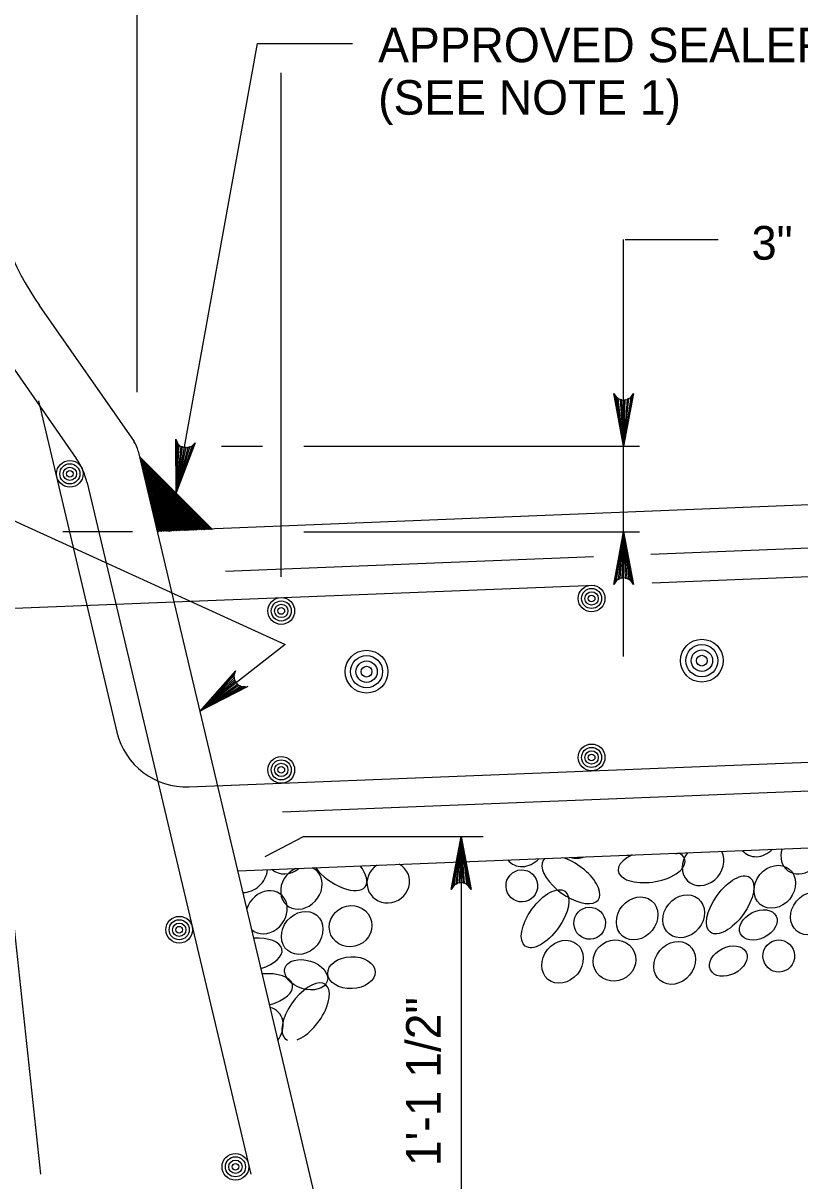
# Model space of a CAD drawing. Extents: x 638167 to 640248, y 296544 to 298920.
# Drawn here: x 638299.4 to 638368.5, y 297533.8 to 297636.8 of the extents above; entities that cross this region are included whole.
import ezdxf

# ---------------------------------------------------------------- set-up
doc = ezdxf.new("R2010")
doc.units = 0
doc.layers.add('1', color=7, linetype='Continuous')
doc.layers.add('50', color=7, linetype='Continuous')

# ---------------------------------------------------------------- blocks, each defined once
blk = doc.blocks.new('BAR')
at = {"layer": '50'}
for radius in [2, 1.5, 1, 0.5]:
    blk.add_circle((0, 0), radius, dxfattribs=at)

msp = doc.modelspace()

# ---------------------------------------------------------------- linework, layer by layer
at = {"layer": '1'}
for p, q in [((638284.2, 297689.79), (638300.97, 297534.44)), ((638309.57, 297604), (638309.57, 297675.98)), ((638274.84, 297640.17), (638304.14, 297598.09)), ((638313.02, 297595.03), (638320.27, 297635)), ((638320.27, 297635), (638328.73, 297635)), ((638322.38, 297587.58), (638322.38, 297632.39)), ((638352.84, 297580.49), (638352.84, 297617.57)), ((638352.99, 297617.57), (638361.24, 297617.57)), ((638300.85, 297611.7), (638309.28, 297599.61)), ((638272.2, 297604.62), (638322.73, 297581.54)), ((638300.77, 297603.21), (638307.75, 297573.75)), ((638604.24, 297603.35), (638311.35, 297591.64)), ((638317.06, 297599.19), (638320.72, 297599.19)), ((638324.39, 297599.19), (638354.24, 297599.19)), ((638309.66, 297598.74), (638326.7, 297526.82)), ((638316.26, 297591.79), (638309.77, 297598.27)), ((638309.78, 297598.25), (638312.51, 297595.52)), ((638309.79, 297598.2), (638309.82, 297598.23)), ((638309.82, 297598.09), (638309.89, 297598.16)), ((638309.82, 297598.07), (638312.51, 297595.38)), ((638309.85, 297597.97), (638309.96, 297598.09)), ((638309.87, 297597.86), (638310.03, 297598.02)), ((638309.9, 297597.74), (638310.1, 297597.95)), ((638309.87, 297597.88), (638312.51, 297595.24)), ((638309.91, 297597.7), (638312.37, 297595.24)), ((638309.93, 297597.63), (638310.17, 297597.87)), ((638309.95, 297597.51), (638310.25, 297597.8)), ((638309.96, 297597.51), (638312.51, 297594.95)), ((638309.98, 297597.4), (638310.32, 297597.73)), ((638310, 297597.33), (638312.51, 297594.81)), ((638310.01, 297597.28), (638310.39, 297597.66)), ((638310.04, 297597.17), (638310.46, 297597.59)), ((638310.04, 297597.14), (638312.51, 297594.67)), ((638310.06, 297597.05), (638310.53, 297597.52)), ((638310.09, 297596.94), (638310.6, 297597.45)), ((638310.09, 297596.95), (638312.51, 297594.53)), ((638310.12, 297596.82), (638310.67, 297597.38)), ((638310.15, 297596.71), (638310.74, 297597.31)), ((638310.17, 297596.59), (638310.81, 297597.23)), ((638310.2, 297596.48), (638310.89, 297597.16)), ((638310.23, 297596.36), (638310.96, 297597.09)), ((638310.25, 297596.25), (638311.03, 297597.02)), ((638310.28, 297596.13), (638311.1, 297596.95)), ((638310.31, 297596.02), (638311.17, 297596.88)), ((638305.11, 297595.93), (638319.67, 297534.44)), ((638310.13, 297596.77), (638312.51, 297594.39)), ((638310.17, 297596.58), (638312.51, 297594.25)), ((638310.22, 297596.4), (638312.51, 297594.1)), ((638310.26, 297596.21), (638312.51, 297593.96)), ((638310.31, 297596.03), (638312.51, 297593.82)), ((638310.34, 297595.9), (638311.24, 297596.81)), ((638310.35, 297595.84), (638312.51, 297593.68)), ((638310.36, 297595.79), (638311.31, 297596.74)), ((638310.39, 297595.67), (638311.38, 297596.67)), ((638310.42, 297595.56), (638311.45, 297596.59)), ((638310.44, 297595.44), (638311.53, 297596.52)), ((638310.47, 297595.33), (638311.6, 297596.45)), ((638310.5, 297595.21), (638311.67, 297596.38)), ((638310.53, 297595.1), (638311.74, 297596.31)), ((638310.55, 297594.98), (638311.81, 297596.24)), ((638310.58, 297594.87), (638311.88, 297596.17)), ((638310.61, 297594.75), (638311.95, 297596.1)), ((638310.64, 297594.64), (638312.02, 297596.03)), ((638310.66, 297594.52), (638312.09, 297595.95)), ((638310.69, 297594.41), (638312.17, 297595.88)), ((638310.39, 297595.66), (638312.51, 297593.54)), ((638310.44, 297595.47), (638312.51, 297593.4)), ((638310.48, 297595.29), (638312.51, 297593.26)), ((638310.53, 297595.1), (638312.51, 297593.11)), ((638310.57, 297594.92), (638312.51, 297592.97)), ((638310.72, 297594.29), (638312.24, 297595.81)), ((638310.74, 297594.18), (638312.31, 297595.74)), ((638310.77, 297594.06), (638312.38, 297595.67)), ((638310.8, 297593.95), (638312.45, 297595.6)), ((638310.83, 297593.83), (638312.51, 297595.52)), ((638310.85, 297593.72), (638312.51, 297595.38)), ((638310.88, 297593.6), (638312.51, 297595.24)), ((638310.91, 297593.49), (638312.51, 297595.09)), ((638310.93, 297593.38), (638312.51, 297594.95)), ((638310.96, 297593.26), (638312.51, 297594.81)), ((638312.37, 297595.24), (638313.36, 297594.25)), ((638312.51, 297595.52), (638312.52, 297595.53)), ((638312.51, 297595.52), (638312.8, 297595.24)), ((638312.51, 297595.38), (638312.59, 297595.46)), ((638312.51, 297595.24), (638312.66, 297595.39)), ((638312.51, 297595.38), (638312.65, 297595.24)), ((638312.51, 297595.09), (638312.65, 297595.24)), ((638312.51, 297594.95), (638312.8, 297595.24)), ((638312.51, 297595.24), (638313.5, 297594.25)), ((638312.51, 297594.81), (638312.87, 297595.17)), ((638312.51, 297594.67), (638312.95, 297595.1)), ((638312.51, 297594.53), (638313.02, 297595.03)), ((638312.51, 297594.39), (638313.09, 297594.96)), ((638312.51, 297594.95), (638313.22, 297594.25)), ((638312.51, 297594.25), (638313.16, 297594.89)), ((638312.51, 297594.81), (638313.08, 297594.25)), ((638312.65, 297595.24), (638312.73, 297595.32)), ((638312.65, 297595.24), (638313.64, 297594.25)), ((638312.65, 297594.25), (638313.23, 297594.82)), ((638312.8, 297595.24), (638313.79, 297594.25)), ((638312.8, 297595.24), (638312.8, 297595.24)), ((638310.61, 297594.73), (638312.51, 297592.83)), ((638310.66, 297594.55), (638312.51, 297592.69)), ((638310.7, 297594.36), (638312.51, 297592.55)), ((638310.75, 297594.18), (638312.51, 297592.41)), ((638310.79, 297593.99), (638312.51, 297592.27)), ((638310.83, 297593.8), (638312.51, 297592.12)), ((638310.99, 297593.15), (638312.51, 297594.67)), ((638311.02, 297593.03), (638312.51, 297594.53)), ((638311.04, 297592.92), (638312.51, 297594.39)), ((638311.07, 297592.8), (638312.51, 297594.25)), ((638311.1, 297592.69), (638312.51, 297594.1)), ((638311.12, 297592.58), (638312.51, 297593.96)), ((638311.15, 297592.46), (638312.51, 297593.82)), ((638312.51, 297594.67), (638312.94, 297594.25)), ((638312.51, 297594.53), (638312.8, 297594.25)), ((638312.51, 297594.39), (638312.65, 297594.25)), ((638312.51, 297594.1), (638312.65, 297594.25)), ((638312.51, 297593.96), (638312.8, 297594.25)), ((638312.51, 297593.82), (638312.94, 297594.25)), ((638312.51, 297593.68), (638313.08, 297594.25)), ((638312.51, 297593.54), (638313.22, 297594.25)), ((638312.51, 297593.4), (638313.36, 297594.25)), ((638312.51, 297593.26), (638313.5, 297594.25)), ((638312.51, 297594.25), (638313.5, 297593.26)), ((638312.51, 297594.1), (638313.36, 297593.26)), ((638312.51, 297593.96), (638313.22, 297593.26)), ((638312.51, 297593.82), (638313.08, 297593.26)), ((638312.65, 297594.25), (638313.64, 297593.26)), ((638312.65, 297593.26), (638313.64, 297594.25)), ((638312.8, 297594.25), (638313.3, 297594.75)), ((638312.8, 297594.25), (638313.79, 297593.26)), ((638312.8, 297593.26), (638313.79, 297594.25)), ((638312.94, 297594.25), (638313.37, 297594.68)), ((638312.94, 297594.25), (638313.93, 297593.26)), ((638312.94, 297593.26), (638313.86, 297594.18)), ((638313.08, 297594.25), (638313.44, 297594.61)), ((638313.08, 297594.25), (638314.07, 297593.26)), ((638313.08, 297593.26), (638313.94, 297594.11)), ((638313.22, 297594.25), (638313.51, 297594.54)), ((638313.22, 297594.25), (638314.21, 297593.26)), ((638313.22, 297593.26), (638314.01, 297594.04)), ((638313.36, 297594.25), (638313.58, 297594.47)), ((638313.36, 297594.25), (638314.35, 297593.26)), ((638313.36, 297593.26), (638314.08, 297593.97)), ((638313.5, 297594.25), (638313.65, 297594.4)), ((638313.5, 297594.25), (638314.49, 297593.26)), ((638313.5, 297593.26), (638314.15, 297593.9)), ((638313.64, 297594.25), (638313.72, 297594.33)), ((638313.64, 297594.25), (638314.49, 297593.4)), ((638313.64, 297593.26), (638314.22, 297593.83)), ((638313.79, 297594.25), (638314.49, 297593.54)), ((638313.79, 297594.25), (638313.79, 297594.25)), ((638310.88, 297593.62), (638312.51, 297591.98)), ((638310.92, 297593.43), (638312.51, 297591.84)), ((638310.96, 297593.25), (638312.51, 297591.7)), ((638311.01, 297593.06), (638312.43, 297591.64)), ((638311.05, 297592.88), (638312.3, 297591.63)), ((638311.18, 297592.35), (638312.51, 297593.68)), ((638311.21, 297592.23), (638312.51, 297593.54)), ((638311.23, 297592.12), (638312.51, 297593.4)), ((638311.26, 297592), (638312.51, 297593.26)), ((638311.29, 297591.89), (638312.51, 297593.11)), ((638311.31, 297591.77), (638312.51, 297592.97)), ((638311.34, 297591.66), (638312.51, 297592.83)), ((638312.51, 297593.68), (638312.94, 297593.26)), ((638312.51, 297593.54), (638312.8, 297593.26)), ((638312.51, 297593.4), (638312.65, 297593.26)), ((638312.51, 297593.11), (638312.65, 297593.26)), ((638312.51, 297592.97), (638312.8, 297593.26)), ((638312.51, 297592.83), (638312.94, 297593.26)), ((638312.51, 297592.69), (638313.08, 297593.26)), ((638312.51, 297592.55), (638313.22, 297593.26)), ((638312.51, 297592.41), (638313.36, 297593.26)), ((638312.51, 297592.27), (638313.5, 297593.26)), ((638312.51, 297593.26), (638313.5, 297592.27)), ((638312.51, 297593.11), (638313.36, 297592.27)), ((638312.51, 297592.97), (638313.22, 297592.27)), ((638312.51, 297592.83), (638313.08, 297592.27)), ((638312.65, 297593.26), (638313.64, 297592.27)), ((638312.65, 297592.27), (638313.64, 297593.26)), ((638312.8, 297593.26), (638313.79, 297592.27)), ((638312.8, 297592.27), (638313.79, 297593.26)), ((638312.94, 297593.26), (638313.93, 297592.27)), ((638312.94, 297592.27), (638313.93, 297593.26)), ((638313.08, 297593.26), (638314.07, 297592.27)), ((638313.08, 297592.27), (638314.07, 297593.26)), ((638313.22, 297593.26), (638314.21, 297592.27)), ((638313.22, 297592.27), (638314.21, 297593.26)), ((638313.36, 297593.26), (638314.35, 297592.27)), ((638313.36, 297592.27), (638314.35, 297593.26)), ((638313.5, 297593.26), (638314.49, 297592.27)), ((638313.5, 297592.27), (638314.49, 297593.26)), ((638313.64, 297593.26), (638314.49, 297592.41)), ((638313.64, 297592.27), (638314.49, 297593.11)), ((638313.79, 297593.26), (638314.29, 297593.76)), ((638313.79, 297593.26), (638314.49, 297592.55)), ((638313.79, 297592.27), (638314.49, 297592.97)), ((638313.93, 297593.26), (638314.36, 297593.69)), ((638313.93, 297593.26), (638314.49, 297592.69)), ((638313.93, 297592.27), (638314.49, 297592.83)), ((638314.07, 297593.26), (638314.43, 297593.62)), ((638314.07, 297593.26), (638314.49, 297592.83)), ((638314.21, 297593.26), (638314.49, 297593.54)), ((638314.21, 297593.26), (638314.49, 297592.97)), ((638314.35, 297593.26), (638314.49, 297593.4)), ((638314.35, 297593.26), (638314.49, 297593.11)), ((638314.49, 297593.54), (638314.5, 297593.55)), ((638314.49, 297593.54), (638314.78, 297593.26)), ((638314.49, 297593.4), (638314.57, 297593.48)), ((638314.49, 297593.26), (638314.64, 297593.41)), ((638314.49, 297593.4), (638314.63, 297593.26)), ((638314.49, 297593.11), (638314.63, 297593.26)), ((638314.49, 297592.97), (638314.78, 297593.26)), ((638314.49, 297593.26), (638315.48, 297592.27)), ((638314.49, 297592.83), (638314.85, 297593.19)), ((638314.49, 297592.69), (638314.93, 297593.12)), ((638314.49, 297593.11), (638315.34, 297592.27)), ((638314.49, 297592.55), (638315, 297593.05)), ((638314.49, 297592.41), (638315.07, 297592.98)), ((638314.49, 297592.97), (638315.2, 297592.27)), ((638314.49, 297592.27), (638315.14, 297592.91)), ((638314.49, 297592.83), (638315.06, 297592.27)), ((638314.63, 297593.26), (638314.71, 297593.34)), ((638314.63, 297593.26), (638315.62, 297592.27)), ((638314.63, 297592.27), (638315.21, 297592.84)), ((638314.78, 297593.26), (638314.78, 297593.27)), ((638314.78, 297593.26), (638315.76, 297592.27)), ((638314.78, 297592.27), (638315.28, 297592.77)), ((638311.1, 297592.69), (638312.16, 297591.63)), ((638311.14, 297592.5), (638312.02, 297591.62)), ((638311.18, 297592.32), (638311.89, 297591.62)), ((638311.23, 297592.13), (638311.75, 297591.61)), ((638311.27, 297591.94), (638311.61, 297591.61)), ((638311.32, 297591.76), (638311.48, 297591.6)), ((638311.42, 297591.6), (638312.51, 297592.69)), ((638311.57, 297591.6), (638312.51, 297592.55)), ((638311.71, 297591.61), (638312.51, 297592.41)), ((638311.86, 297591.62), (638312.51, 297592.27)), ((638312.01, 297591.62), (638312.51, 297592.12)), ((638312.16, 297591.63), (638312.51, 297591.98)), ((638312.3, 297591.63), (638312.51, 297591.84)), ((638312.51, 297592.69), (638312.94, 297592.27)), ((638312.51, 297592.55), (638312.8, 297592.27)), ((638312.51, 297592.41), (638312.65, 297592.27)), ((638312.51, 297592.12), (638312.65, 297592.27)), ((638312.51, 297591.98), (638312.8, 297592.27)), ((638312.51, 297591.84), (638312.94, 297592.27)), ((638312.51, 297591.7), (638313.08, 297592.27)), ((638312.51, 297592.27), (638313.11, 297591.67)), ((638312.51, 297592.12), (638312.98, 297591.66)), ((638312.51, 297591.98), (638312.84, 297591.65)), ((638312.51, 297591.84), (638312.71, 297591.65)), ((638312.6, 297591.64), (638313.22, 297592.27)), ((638312.65, 297592.27), (638313.25, 297591.67)), ((638312.75, 297591.65), (638313.36, 297592.27)), ((638312.8, 297592.27), (638313.39, 297591.68)), ((638312.89, 297591.66), (638313.5, 297592.27)), ((638312.94, 297592.27), (638313.52, 297591.68)), ((638313.04, 297591.66), (638313.64, 297592.27)), ((638313.08, 297592.27), (638313.66, 297591.69)), ((638313.19, 297591.67), (638313.79, 297592.27)), ((638313.22, 297592.27), (638313.79, 297591.69)), ((638313.33, 297591.67), (638313.93, 297592.27)), ((638313.36, 297592.27), (638313.93, 297591.7)), ((638313.48, 297591.68), (638314.07, 297592.27)), ((638313.5, 297592.27), (638314.07, 297591.7)), ((638313.63, 297591.69), (638314.21, 297592.27)), ((638313.64, 297592.27), (638314.2, 297591.71)), ((638313.78, 297591.69), (638314.35, 297592.27)), ((638313.79, 297592.27), (638314.34, 297591.71)), ((638313.92, 297591.7), (638314.49, 297592.27)), ((638313.93, 297592.27), (638314.47, 297591.72)), ((638314.07, 297592.27), (638314.49, 297592.69)), ((638314.07, 297592.27), (638314.49, 297591.84)), ((638314.07, 297591.7), (638314.49, 297592.12)), ((638314.21, 297592.27), (638314.49, 297592.55)), ((638314.21, 297592.27), (638314.49, 297591.98)), ((638314.22, 297591.71), (638314.49, 297591.98)), ((638314.35, 297592.27), (638314.49, 297592.41)), ((638314.35, 297592.27), (638314.49, 297592.12)), ((638314.37, 297591.72), (638314.49, 297591.84)), ((638314.49, 297592.69), (638314.92, 297592.27)), ((638314.49, 297592.55), (638314.78, 297592.27)), ((638314.49, 297592.41), (638314.63, 297592.27)), ((638314.49, 297592.12), (638314.63, 297592.27)), ((638314.49, 297591.98), (638314.78, 297592.27)), ((638314.49, 297591.84), (638314.92, 297592.27)), ((638314.49, 297592.27), (638315.02, 297591.74)), ((638314.49, 297592.12), (638314.88, 297591.74)), ((638314.49, 297591.98), (638314.75, 297591.73)), ((638314.49, 297591.84), (638314.61, 297591.73)), ((638314.51, 297591.72), (638315.06, 297592.27)), ((638314.63, 297592.27), (638315.15, 297591.75)), ((638314.66, 297591.73), (638315.2, 297592.27)), ((638314.78, 297592.27), (638315.29, 297591.75)), ((638314.81, 297591.73), (638315.34, 297592.27)), ((638314.92, 297592.27), (638315.35, 297592.7)), ((638314.92, 297592.27), (638315.42, 297591.76)), ((638314.95, 297591.74), (638315.48, 297592.27)), ((638315.06, 297592.27), (638315.42, 297592.63)), ((638315.06, 297592.27), (638315.56, 297591.76)), ((638315.1, 297591.74), (638315.62, 297592.27)), ((638315.2, 297592.27), (638315.49, 297592.56)), ((638315.2, 297592.27), (638315.7, 297591.77)), ((638315.25, 297591.75), (638315.76, 297592.27)), ((638315.34, 297592.27), (638315.56, 297592.49)), ((638315.34, 297592.27), (638315.83, 297591.77)), ((638315.4, 297591.76), (638315.84, 297592.2)), ((638315.48, 297592.27), (638315.63, 297592.42)), ((638315.48, 297592.27), (638315.97, 297591.78)), ((638315.54, 297591.76), (638315.92, 297592.13)), ((638315.62, 297592.27), (638315.7, 297592.35)), ((638315.62, 297592.27), (638316.1, 297591.79)), ((638315.69, 297591.77), (638315.99, 297592.06)), ((638315.76, 297592.27), (638315.77, 297592.28)), ((638315.76, 297592.27), (638316.24, 297591.79)), ((638315.84, 297591.77), (638316.06, 297591.99)), ((638315.99, 297591.78), (638316.13, 297591.92)), ((638316.13, 297591.79), (638316.2, 297591.85)), ((638355.27, 297589.58), (638419.44, 297592.15)), ((638302.94, 297591.59), (638309.14, 297591.59)), ((638312.45, 297591.64), (638312.51, 297591.7)), ((638312.51, 297591.7), (638312.57, 297591.64)), ((638324.39, 297591.57), (638354.24, 297591.57)), ((638317.41, 297588.07), (638350.17, 297589.38)), ((638355.37, 297587.04), (638419.54, 297589.61)), ((638272.34, 297583.72), (638350.27, 297586.84)), ((638322.73, 297581.54), (638315.14, 297575.61)), ((638318.5, 297561.42), (638605.46, 297572.9)), ((638314.18, 297568.87), (638377.62, 297571.41)), ((638322.48, 297566.66), (638377.72, 297568.87)), ((638324.39, 297564.46), (638320.93, 297562.67)), ((638324.39, 297564.46), (638340.33, 297564.46)), ((638338.38, 297564.46), (638338.38, 297526.82))]:
    msp.add_line(p, q, dxfattribs=at)
for points in [[(638352.84, 297599.19), (638351.96, 297603.88), (638352.08, 297603.7), (638352.21, 297603.52), (638352.36, 297603.43), (638352.52, 297603.34), (638352.68, 297603.31), (638352.84, 297603.28), (638352.99, 297603.31), (638353.15, 297603.34), (638353.31, 297603.43), (638353.47, 297603.52), (638353.59, 297603.7), (638353.72, 297603.88), (638352.84, 297599.19), (638353.59, 297603.7), (638353.47, 297603.52), (638352.84, 297599.19), (638353.31, 297603.43), (638353.15, 297603.34), (638352.84, 297599.19), (638352.99, 297603.31), (638352.84, 297603.28), (638352.84, 297599.19), (638352.68, 297603.31), (638352.52, 297603.34), (638352.84, 297599.19), (638352.36, 297603.43), (638352.21, 297603.52), (638352.84, 297599.19), (638352.08, 297603.7)], [(638313.02, 297595.03), (638312.99, 297599.81), (638313.08, 297599.61), (638313.17, 297599.41), (638313.31, 297599.29), (638313.45, 297599.17), (638313.6, 297599.12), (638313.75, 297599.06), (638313.91, 297599.06), (638314.07, 297599.06), (638314.24, 297599.12), (638314.41, 297599.19), (638314.57, 297599.34), (638314.72, 297599.5), (638313.02, 297595.03), (638314.57, 297599.34), (638314.41, 297599.19), (638313.02, 297595.03), (638314.24, 297599.12), (638314.07, 297599.06), (638313.02, 297595.03), (638313.91, 297599.06), (638313.75, 297599.06), (638313.02, 297595.03), (638313.6, 297599.12), (638313.45, 297599.17), (638313.02, 297595.03), (638313.31, 297599.29), (638313.17, 297599.41), (638313.02, 297595.03), (638313.08, 297599.61)], [(638352.84, 297591.57), (638353.72, 297586.87), (638353.59, 297587.05), (638353.47, 297587.23), (638353.31, 297587.32), (638353.15, 297587.42), (638352.99, 297587.44), (638352.84, 297587.47), (638352.68, 297587.44), (638352.52, 297587.42), (638352.36, 297587.32), (638352.21, 297587.23), (638352.08, 297587.05), (638351.96, 297586.87), (638352.84, 297591.57), (638352.08, 297587.05), (638352.21, 297587.23), (638352.84, 297591.57), (638352.36, 297587.32), (638352.52, 297587.42), (638352.84, 297591.57), (638352.68, 297587.44), (638352.84, 297587.47), (638352.84, 297591.57), (638352.99, 297587.44), (638353.15, 297587.42), (638352.84, 297591.57), (638353.31, 297587.32), (638353.47, 297587.23), (638352.84, 297591.57), (638353.59, 297587.05)], [(638315.14, 297575.61), (638318.3, 297579.19), (638318.23, 297578.98), (638318.17, 297578.77), (638318.19, 297578.59), (638318.22, 297578.41), (638318.29, 297578.27), (638318.37, 297578.13), (638318.49, 297578.02), (638318.6, 297577.91), (638318.78, 297577.85), (638318.95, 297577.78), (638319.17, 297577.79), (638319.39, 297577.81), (638315.14, 297575.61), (638319.17, 297577.79), (638318.95, 297577.78), (638315.14, 297575.61), (638318.78, 297577.85), (638318.6, 297577.91), (638315.14, 297575.61), (638318.49, 297578.02), (638318.37, 297578.13), (638315.14, 297575.61), (638318.29, 297578.27), (638318.22, 297578.41), (638315.14, 297575.61), (638318.19, 297578.59), (638318.17, 297578.77), (638315.14, 297575.61), (638318.23, 297578.98)], [(638338.38, 297564.46), (638339.26, 297559.76), (638339.13, 297559.94), (638339.01, 297560.12), (638338.85, 297560.22), (638338.69, 297560.31), (638338.53, 297560.34), (638338.38, 297560.36), (638338.22, 297560.34), (638338.06, 297560.31), (638337.9, 297560.22), (638337.75, 297560.12), (638337.62, 297559.94), (638337.5, 297559.76), (638338.38, 297564.46), (638337.62, 297559.94), (638337.75, 297560.12), (638338.38, 297564.46), (638337.9, 297560.22), (638338.06, 297560.31), (638338.38, 297564.46), (638338.22, 297560.34), (638338.38, 297560.36), (638338.38, 297564.46), (638338.53, 297560.34), (638338.69, 297560.31), (638338.38, 297564.46), (638338.85, 297560.22), (638339.01, 297560.12), (638338.38, 297564.46), (638339.13, 297559.94)]]:
    msp.add_lwpolyline(points, dxfattribs=at)
for centre, radius, start, end in [((638321.44, 297626.04), 25.08, 186.0207, 214.8545), ((638307.19, 297598.16), 2.54, 13.3245, 34.8545), ((638298.93, 297594.47), 6.35, 13.3245, 34.8545), ((638313.93, 297575.22), 6.35, 193.3245, 272.2906)]:
    msp.add_arc(centre, radius, start, end, dxfattribs=at)
for centre, major_axis, ratio, start_param, end_param in [((638355.33, 297561.86), (-2.97, -0.48), 0.479042, 5.260141, 9.956857), ((638357.84, 297564.87), (1.29, 1.57), 0.844245, 3.627473, 3.943366), ((638359.91, 297562.01), (1.29, 1.57), 0.844245, 1.619643, 5.951196), ((638364.9, 297564.58), (1.29, 1.57), 0.844245, 2.967408, 4.603431), ((638368.68, 297563.04), (1.29, 1.57), 0.844245, 2.008108, 5.562731), ((638327.42, 297561.76), (-2.44, 1.76), 0.479042, 1.014341, 4.173787), ((638331.9, 297560.39), (-1.75, -0.78), 0.948581, 4.858014, 10.05193), ((638344.08, 297563.7), (1.29, 1.57), 0.844245, 2.937326, 4.633513), ((638348.15, 297560.61), (-2.44, 1.76), 0.479042, 6.144575, 11.609923), ((638348.96, 297564.44), (1.29, 1.57), 0.844245, 3.456732, 4.114107), ((638354.57, 297565.37), (-1.76, -2.44), 0.479042, 0.238343, 0.481611), ((638319.32, 297561.4), (1.29, 1.57), 0.844245, 3.717667, 5.383667), ((638322.94, 297563.04), (1.29, 1.57), 0.844245, 3.07937, 4.491469), ((638324.17, 297559.91), (1.29, 1.57), 0.844245, 1.061779, 6.50906), ((638321.07, 297557.73), (1.29, 1.57), 0.844245, 3.113151, 8.309156), ((638319.47, 297553.93), (-2.97, -0.48), 0.479042, 1.870729, 4.48262), ((638320.42, 297550.76), (-2.97, -0.48), 0.479042, 1.802874, 4.550475), ((638324.55, 297548.86), (-1.76, -2.44), 0.479042, 0.613344, 6.389796), ((638320.7, 297547.38), (1.29, 1.57), 0.844245, 4.720434, 6.672683)]:
    msp.add_ellipse(centre, major_axis=major_axis, ratio=ratio, start_param=start_param, end_param=end_param, dxfattribs=at)
for centre, major_axis, ratio in [((638366.29, 297559.99), (1.29, 1.57), 0.844245), ((638343.78, 297560.07), (-0.06, 1.43), 0.982495), ((638362.32, 297558.38), (-1.76, -2.44), 0.479042), ((638345.85, 297557.15), (-1.76, -2.44), 0.479042), ((638369.54, 297557.62), (1.29, 1.57), 0.844245), ((638354.04, 297557.18), (1.29, 1.57), 0.844245), ((638358.18, 297557.37), (1.29, 1.57), 0.844245), ((638324.24, 297555.89), (1.29, 1.57), 0.844245), ((638328.55, 297556.48), (-1.75, -0.78), 0.948581), ((638349.82, 297556.75), (-0.06, 1.43), 0.982495), ((638364.82, 297556.6), (1.59, 0.79), 0.687276), ((638347.4, 297553.32), (1.29, 1.57), 0.844245), ((638352.03, 297553.43), (-1.75, -0.78), 0.948581), ((638357.38, 297553.22), (1.29, 1.57), 0.844245), ((638362.15, 297553.38), (1.59, 0.79), 0.687276), ((638366.64, 297553.83), (-0.06, 1.43), 0.982495), ((638324.59, 297552.17), (1.88, -0.58), 0.646802), ((638328.62, 297552.35), (2.11, 0.08), 0.671766)]:
    msp.add_ellipse(centre, major_axis=major_axis, ratio=ratio, dxfattribs=at)

# ---------------------------------------------------------------- block references
for p, xscale, yscale, rotation in [((638303.57, 297596.73), 0.5953136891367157, 0.5953136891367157, -90.00000000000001), ((638349.99, 297585.64), 0.5953136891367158, 0.5953136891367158, -82.05765865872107), ((638322.38, 297584.53), 0.5953136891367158, 0.5953136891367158, -82.05765865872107), ((638349.99, 297571.5), 0.5953136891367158, 0.5953136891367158, -82.05765865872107), ((638322.38, 297570.39), 0.5953136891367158, 0.5953136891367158, -82.05765865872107), ((638313.3, 297556.17), 0.5953136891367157, 0.5953136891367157, -90.00000000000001), ((638318.3, 297535.08), 0.5953136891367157, 0.5953136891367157, -90.00000000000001)]:
    msp.add_blockref('BAR', p, dxfattribs=dict(at, xscale=xscale, yscale=yscale, rotation=rotation))
at = {"layer": '1', "xscale": 0.9524673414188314, "yscale": 0.9524673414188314}
for p in [(638359.8, 297580.11), (638329.97, 297579.13)]:
    msp.add_blockref('BAR', p, dxfattribs=at)

# ---------------------------------------------------------------- texts
at = {"layer": '1'}
for s, height, p in [('APPROVED SEALER', 3.072, (638331, 297633.35)), ('(SEE NOTE 1)', 3.072, (638331, 297628.68)), ('3"', 3, (638364.22, 297615.78))]:
    msp.add_text(s, height=height, dxfattribs=at).set_placement(p)
msp.add_text('1\'-1 1/2"', height=3.072, rotation=90, dxfattribs=at).set_placement((638336.56, 297535.14))

doc.saveas('drawing.dxf')
